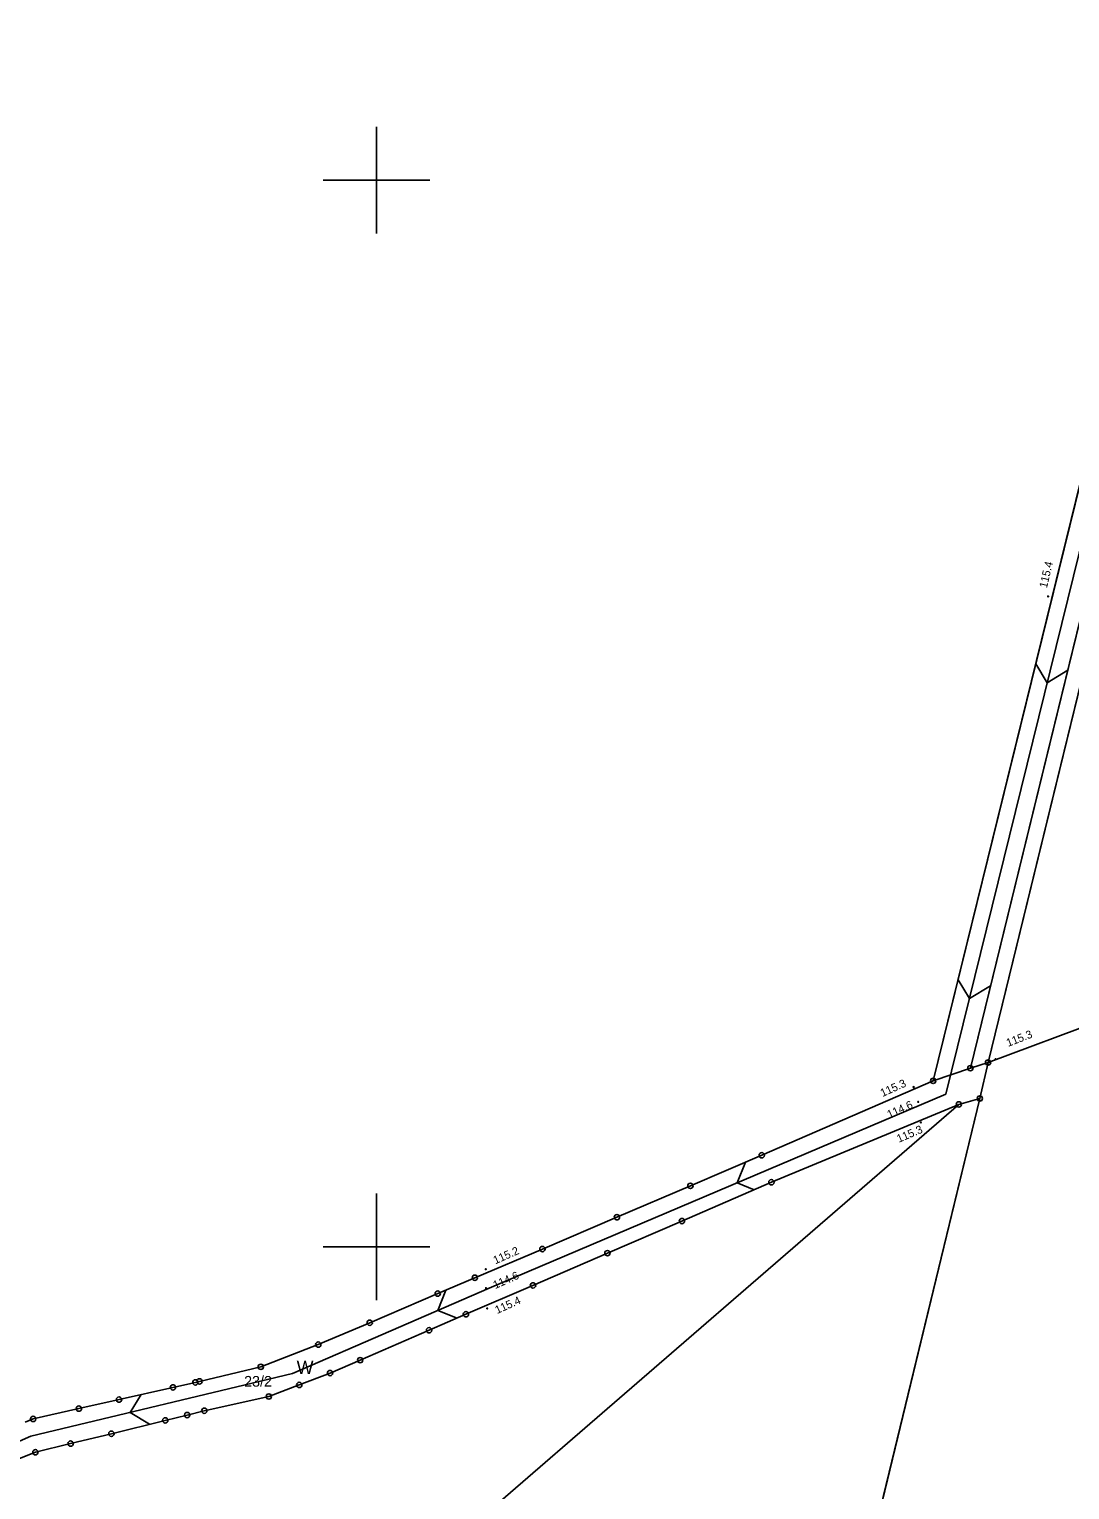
# Model space of a CAD drawing. Extents: x 6424617 to 6425697, y 5665845 to 5667190.
# Drawn here: x 6425167.5 to 6425265, y 5666677.2 to 5666814.1 of the extents above; entities that cross this region are included whole.
import ezdxf

# ---------------------------------------------------------------- set-up
doc = ezdxf.new("R2010")
doc.units = 0
for name, color, linetype in [('Warstwa 1', 7, 'Continuous'), ('Warstwa 10', 7, 'Continuous'), ('Warstwa 13', 7, 'Continuous'), ('Warstwa 15', 7, 'Continuous'), ('Warstwa 2', 7, 'Continuous'), ('Warstwa 6', 7, 'Continuous'), ('Warstwa 63', 7, 'Continuous'), ('Warstwa 9', 7, 'Continuous')]:
    doc.layers.add(name, color=color, linetype=linetype)

msp = doc.modelspace()

# ---------------------------------------------------------------- linework, layer by layer
at = {"layer": 'Warstwa 1'}
for p, q in [((6425252.16, 5666715.57), (6425286.11, 5666853.71)), ((6425252.16, 5666715.57), (6425286.11, 5666853.71)), ((6425255.64, 5666716.76), (6425288.95, 5666853.05)), ((6425255.64, 5666716.76), (6425288.95, 5666853.05)), ((6425257.3, 5666717.29), (6425290.37, 5666852.84)), ((6425257.3, 5666717.29), (6425290.37, 5666852.84)), ((6425257.3, 5666717.29), (6425298.85, 5666732.8)), ((6425257.3, 5666717.29), (6425298.85, 5666732.8)), ((6425255.64, 5666716.76), (6425257.3, 5666717.29)), ((6425255.64, 5666716.76), (6425257.3, 5666717.29)), ((6425256.53, 5666713.92), (6425257.3, 5666717.29)), ((6425256.53, 5666713.92), (6425257.3, 5666717.29)), ((6425252.16, 5666715.57), (6425255.64, 5666716.76)), ((6425252.16, 5666715.57), (6425255.64, 5666716.76)), ((6425236.1, 5666708.59), (6425252.16, 5666715.57)), ((6425236.1, 5666708.59), (6425252.16, 5666715.57)), ((6425179.38, 5666648.27), (6425254.56, 5666713.36)), ((6425179.38, 5666648.27), (6425254.56, 5666713.36)), ((6425237, 5666706.06), (6425254.56, 5666713.36)), ((6425237, 5666706.06), (6425254.56, 5666713.36)), ((6425237.21, 5666634.21), (6425256.53, 5666713.92)), ((6425237.21, 5666634.21), (6425256.53, 5666713.92)), ((6425254.56, 5666713.36), (6425256.53, 5666713.92)), ((6425254.56, 5666713.36), (6425256.53, 5666713.92)), ((6425229.41, 5666705.73), (6425236.1, 5666708.59)), ((6425229.41, 5666705.73), (6425236.1, 5666708.59)), ((6425222.53, 5666702.79), (6425229.41, 5666705.73)), ((6425222.53, 5666702.79), (6425229.41, 5666705.73)), ((6425228.62, 5666702.43), (6425237, 5666706.06)), ((6425228.62, 5666702.43), (6425237, 5666706.06)), ((6425215.55, 5666699.81), (6425222.53, 5666702.79)), ((6425215.55, 5666699.81), (6425222.53, 5666702.79)), ((6425221.64, 5666699.42), (6425228.62, 5666702.43)), ((6425221.64, 5666699.42), (6425228.62, 5666702.43)), ((6425209.22, 5666697.12), (6425215.55, 5666699.81)), ((6425209.22, 5666697.12), (6425215.55, 5666699.81)), ((6425214.67, 5666696.4), (6425221.64, 5666699.42)), ((6425214.67, 5666696.4), (6425221.64, 5666699.42)), ((6425205.75, 5666695.63), (6425209.22, 5666697.12)), ((6425205.75, 5666695.63), (6425209.22, 5666697.12)), ((6425199.37, 5666692.9), (6425205.75, 5666695.63)), ((6425199.37, 5666692.9), (6425205.75, 5666695.63)), ((6425208.39, 5666693.69), (6425214.67, 5666696.4)), ((6425208.39, 5666693.69), (6425214.67, 5666696.4)), ((6425194.56, 5666690.85), (6425199.37, 5666692.9)), ((6425194.56, 5666690.85), (6425199.37, 5666692.9)), ((6425204.93, 5666692.19), (6425208.39, 5666693.69)), ((6425204.93, 5666692.19), (6425208.39, 5666693.69)), ((6425198.48, 5666689.39), (6425204.93, 5666692.19)), ((6425198.48, 5666689.39), (6425204.93, 5666692.19)), ((6425189.17, 5666688.77), (6425194.56, 5666690.85)), ((6425189.17, 5666688.77), (6425194.56, 5666690.85)), ((6425183.43, 5666687.4), (6425189.17, 5666688.77)), ((6425183.43, 5666687.4), (6425189.17, 5666688.77)), ((6425195.66, 5666688.18), (6425198.48, 5666689.39)), ((6425195.66, 5666688.18), (6425198.48, 5666689.39)), ((6425180.94, 5666686.84), (6425183.04, 5666687.31)), ((6425180.94, 5666686.84), (6425183.04, 5666687.31)), ((6425183.04, 5666687.31), (6425183.43, 5666687.4)), ((6425183.04, 5666687.31), (6425183.43, 5666687.4)), ((6425189.92, 5666685.99), (6425192.78, 5666687.07)), ((6425189.92, 5666685.99), (6425192.78, 5666687.07)), ((6425192.78, 5666687.07), (6425195.66, 5666688.18)), ((6425192.78, 5666687.07), (6425195.66, 5666688.18)), ((6425172.13, 5666684.85), (6425175.89, 5666685.7)), ((6425172.13, 5666684.85), (6425175.89, 5666685.7)), ((6425175.89, 5666685.7), (6425180.94, 5666686.84)), ((6425175.89, 5666685.7), (6425180.94, 5666686.84)), ((6425183.88, 5666684.65), (6425189.92, 5666685.99)), ((6425183.88, 5666684.65), (6425189.92, 5666685.99)), ((6425167.85, 5666683.88), (6425172.13, 5666684.85)), ((6425167.85, 5666683.88), (6425172.13, 5666684.85)), ((6425182.27, 5666684.25), (6425183.88, 5666684.65)), ((6425182.27, 5666684.25), (6425183.88, 5666684.65)), ((6425167.11, 5666683.58), (6425167.85, 5666683.88)), ((6425167.11, 5666683.58), (6425167.85, 5666683.88)), ((6425175.17, 5666682.5), (6425180.22, 5666683.75)), ((6425175.17, 5666682.5), (6425180.22, 5666683.75)), ((6425180.22, 5666683.75), (6425182.27, 5666684.25)), ((6425180.22, 5666683.75), (6425182.27, 5666684.25)), ((6425168.06, 5666680.76), (6425171.35, 5666681.57)), ((6425168.06, 5666680.76), (6425171.35, 5666681.57)), ((6425171.35, 5666681.57), (6425175.17, 5666682.5)), ((6425171.35, 5666681.57), (6425175.17, 5666682.5)), ((6425166.25, 5666680.05), (6425168.06, 5666680.76)), ((6425166.25, 5666680.05), (6425168.06, 5666680.76))]:
    msp.add_line(p, q, dxfattribs=at)
at = {"layer": 'Warstwa 10'}
for centre in [(6425257.3, 5666717.29), (6425252.16, 5666715.57), (6425255.64, 5666716.76), (6425254.56, 5666713.36), (6425256.53, 5666713.92), (6425236.1, 5666708.59), (6425237, 5666706.06), (6425229.41, 5666705.73), (6425222.53, 5666702.79), (6425228.62, 5666702.43), (6425215.55, 5666699.81), (6425221.64, 5666699.42), (6425209.22, 5666697.12), (6425214.67, 5666696.4), (6425205.75, 5666695.63), (6425208.39, 5666693.69), (6425199.37, 5666692.9), (6425204.93, 5666692.19), (6425194.56, 5666690.85), (6425189.17, 5666688.77), (6425195.66, 5666688.18), (6425198.48, 5666689.39), (6425180.94, 5666686.84), (6425183.04, 5666687.31), (6425183.43, 5666687.4), (6425192.78, 5666687.07), (6425175.89, 5666685.7), (6425189.92, 5666685.99), (6425172.13, 5666684.85), (6425182.27, 5666684.25), (6425183.88, 5666684.65), (6425167.85, 5666683.88), (6425180.22, 5666683.75), (6425171.35, 5666681.57), (6425175.17, 5666682.5), (6425168.06, 5666680.76)]:
    msp.add_circle(centre, 0.25, dxfattribs=at)
at = {"layer": 'Warstwa 13'}
for centre in [(6425262.92, 5666760.98), (6425258.01, 5666717.6), (6425250.33, 5666714.99), (6425250.76, 5666713.59), (6425251.01, 5666711.67), (6425210.24, 5666697.91), (6425210.28, 5666696.14), (6425210.38, 5666694.24)]:
    msp.add_circle(centre, 0.045, dxfattribs=at)
at = {"layer": 'Warstwa 6'}
for points in [[(6425167.11, 5666683.58), (6425167.85, 5666683.88), (6425172.13, 5666684.85), (6425175.89, 5666685.7), (6425180.94, 5666686.84), (6425183.04, 5666687.31), (6425183.43, 5666687.4), (6425189.17, 5666688.77), (6425194.56, 5666690.85), (6425199.37, 5666692.9), (6425205.75, 5666695.63), (6425209.22, 5666697.12), (6425215.55, 5666699.81), (6425222.53, 5666702.79), (6425229.41, 5666705.73), (6425236.1, 5666708.59), (6425252.16, 5666715.57), (6425286.11, 5666853.71)], [(6425166.25, 5666680.05), (6425168.06, 5666680.76), (6425171.35, 5666681.57), (6425175.17, 5666682.5), (6425180.22, 5666683.75), (6425182.27, 5666684.25), (6425183.88, 5666684.65), (6425189.92, 5666685.99), (6425192.78, 5666687.07), (6425195.66, 5666688.18), (6425198.48, 5666689.39), (6425204.93, 5666692.19), (6425208.39, 5666693.69), (6425214.67, 5666696.4), (6425221.64, 5666699.42), (6425228.62, 5666702.43), (6425237, 5666706.06), (6425254.56, 5666713.36), (6425256.53, 5666713.92), (6425257.3, 5666717.29), (6425255.64, 5666716.76), (6425252.16, 5666715.57), (6425236.1, 5666708.59), (6425229.41, 5666705.73), (6425222.53, 5666702.79), (6425215.55, 5666699.81), (6425209.22, 5666697.12), (6425205.75, 5666695.63), (6425199.37, 5666692.9), (6425194.56, 5666690.85), (6425189.17, 5666688.77), (6425183.43, 5666687.4), (6425183.04, 5666687.31), (6425180.94, 5666686.84), (6425175.89, 5666685.7), (6425172.13, 5666684.85), (6425167.85, 5666683.88), (6425167.11, 5666683.58)], [(6425132.7, 5666659.61), (6425237.21, 5666634.21), (6425256.53, 5666713.92), (6425254.56, 5666713.36), (6425237, 5666706.06), (6425228.62, 5666702.43), (6425221.64, 5666699.42), (6425214.67, 5666696.4), (6425208.39, 5666693.69), (6425204.93, 5666692.19), (6425198.48, 5666689.39), (6425195.66, 5666688.18), (6425192.78, 5666687.07), (6425189.92, 5666685.99), (6425183.88, 5666684.65), (6425182.27, 5666684.25), (6425180.22, 5666683.75), (6425175.17, 5666682.5), (6425171.35, 5666681.57), (6425168.06, 5666680.76), (6425166.25, 5666680.05)]]:
    msp.add_lwpolyline(points, dxfattribs=at)
for points in [[(6425358.79, 5666739.45), (6425345.84, 5666783.73), (6425348.19, 5666793.45), (6425355.29, 5666837.85), (6425290.37, 5666852.84), (6425257.3, 5666717.29), (6425256.53, 5666713.92), (6425237.21, 5666634.21), (6425213.47, 5666536.34), (6425279.57, 5666529.5), (6425296.12, 5666527.88), (6425306.82, 5666551.71), (6425313.03, 5666550.15)], [(6425252.16, 5666715.57), (6425255.64, 5666716.76), (6425288.95, 5666853.05), (6425286.11, 5666853.71)], [(6425255.64, 5666716.76), (6425257.3, 5666717.29), (6425290.37, 5666852.84), (6425288.95, 5666853.05)]]:
    msp.add_lwpolyline(points, close=True, dxfattribs=at)
at = {"layer": 'Warstwa 63'}
for p, q in [((6425200, 5666805), (6425200, 5666795)), ((6425205, 5666800), (6425195, 5666800)), ((6425200, 5666705), (6425200, 5666695)), ((6425205, 5666700), (6425195, 5666700))]:
    msp.add_line(p, q, dxfattribs=at)
at = {"layer": 'Warstwa 9'}
for p, q in [((6425253.34, 5666714.31), (6425278.13, 5666815.05)), ((6425261.77, 5666754.66), (6425262.83, 5666752.89)), ((6425264.76, 5666754.05), (6425262.83, 5666752.89)), ((6425254.49, 5666725.04), (6425255.55, 5666723.29)), ((6425257.53, 5666724.49), (6425255.55, 5666723.29)), ((6425210.57, 5666696.15), (6425253.34, 5666714.31)), ((6425234.57, 5666707.94), (6425233.79, 5666706.01)), ((6425235.39, 5666705.36), (6425233.79, 5666706.01)), ((6425192.13, 5666688.13), (6425210.57, 5666696.15)), ((6425206.5, 5666695.95), (6425205.75, 5666694.05)), ((6425207.58, 5666693.33), (6425205.75, 5666694.05)), ((6425167.62, 5666682.26), (6425192.13, 5666688.13)), ((6425177.96, 5666686.16), (6425176.93, 5666684.49)), ((6425178.74, 5666683.39), (6425176.93, 5666684.49)), ((6425161.2, 5666679.47), (6425167.62, 5666682.26))]:
    msp.add_line(p, q, dxfattribs=at)
for points in [[(6425166.25, 5666680.05), (6425168.06, 5666680.76), (6425171.35, 5666681.57), (6425175.17, 5666682.5), (6425180.22, 5666683.75), (6425182.27, 5666684.25), (6425183.88, 5666684.65), (6425189.92, 5666685.99), (6425192.78, 5666687.07), (6425195.66, 5666688.18), (6425198.48, 5666689.39), (6425204.93, 5666692.19), (6425208.39, 5666693.69), (6425214.67, 5666696.4), (6425221.64, 5666699.42), (6425228.62, 5666702.43), (6425237, 5666706.06), (6425254.56, 5666713.36), (6425256.53, 5666713.92), (6425257.3, 5666717.29), (6425255.64, 5666716.76), (6425279.66, 5666815.03)], [(6425276.61, 5666815.07), (6425252.16, 5666715.57), (6425236.1, 5666708.59), (6425229.41, 5666705.73), (6425222.53, 5666702.79), (6425215.55, 5666699.81), (6425209.22, 5666697.12), (6425205.75, 5666695.63), (6425199.37, 5666692.9), (6425194.56, 5666690.85), (6425189.17, 5666688.77), (6425183.43, 5666687.4), (6425183.04, 5666687.31), (6425180.94, 5666686.84), (6425175.89, 5666685.7), (6425172.13, 5666684.85), (6425167.85, 5666683.88), (6425167.11, 5666683.58)]]:
    msp.add_lwpolyline(points, dxfattribs=at)

# ---------------------------------------------------------------- texts
at = {"layer": 'Warstwa 13'}
for s, rotation, p in [('115.4', 76.8852, (6425262.81, 5666761.71)), ('115.3', 21.1536, (6425259.18, 5666718.75)), ('115.3', 24.1788, (6425247.41, 5666714.05)), ('114.6', 24.1788, (6425248.04, 5666712.04)), ('115.3', 23.2621, (6425248.94, 5666709.76)), ('115.2', 23.7663, (6425211.14, 5666698.37)), ('114.6', 23.7663, (6425211.13, 5666696.05)), ('115.4', 24.0929, (6425211.31, 5666693.71))]:
    msp.add_text(s, height=0.75, rotation=rotation, dxfattribs=at).set_placement(p)
at = {"layer": 'Warstwa 15'}
msp.add_text('23/2', height=1, dxfattribs=at).set_placement((6425187.61, 5666686.91))
at = {"layer": 'Warstwa 2'}
msp.add_text('W', height=1.25, dxfattribs=at).set_placement((6425192.53, 5666688.09))

doc.saveas('drawing.dxf')
